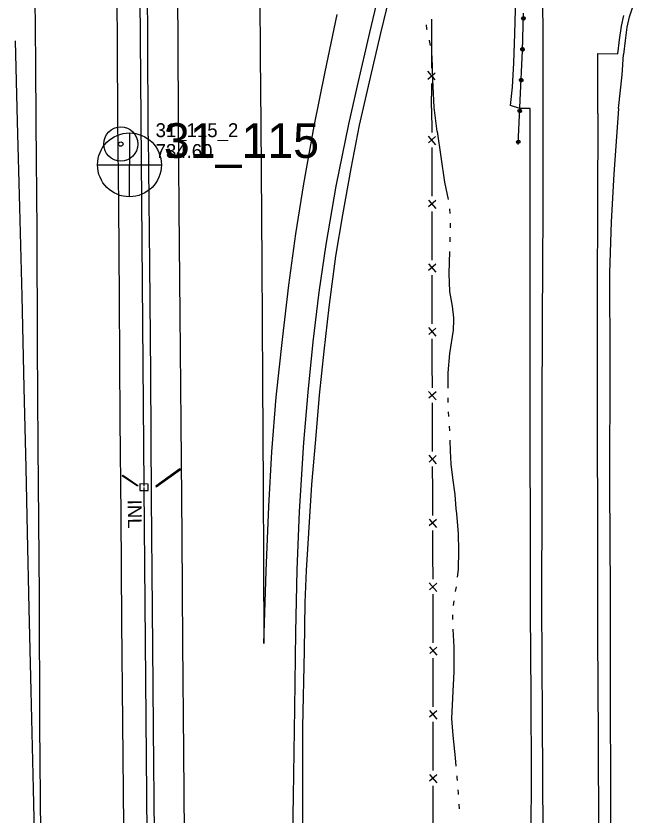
# Model space of a CAD drawing. Extents: x 589250 to 1188077, y 162953 to 363065.
# Drawn here: x 594234.9 to 594501.1, y 163326.4 to 163671.3 of the extents above; entities that cross this region are included whole.
import ezdxf

# ---------------------------------------------------------------- set-up
doc = ezdxf.new("R2010")
doc.units = 0
for name, color, linetype in [('E_BMGRD_P', 7, 'Continuous'), ('E_DRN', 7, 'Continuous'), ('E_DRN_Pipe', 7, 'Continuous'), ('E_DRN_SS_UG', 7, 'Continuous'), ('E_DRN_Text', 7, 'Continuous'), ('E_FEN_P', 7, 'Continuous'), ('E_MAP_PassPoints', 7, 'Continuous'), ('E_MAP_PhotoCenter', 7, 'Continuous'), ('E_RDWY', 7, 'Continuous'), ('E_RDWY_C_and_G', 7, 'Continuous'), ('E_RDWY_Gravel', 7, 'Continuous'), ('E_WAL', 7, 'Continuous'), ('E_WTR_FlowLine', 7, 'Continuous')]:
    doc.layers.add(name, color=color, linetype=linetype)

msp = doc.modelspace()

# ---------------------------------------------------------------- linework, layer by layer
at = {"layer": 'E_BMGRD_P'}
for p, q in [((594453.45, 163656.3), (594453.89, 163672.54)), ((594452.47, 163634.96), (594453.45, 163656.3)), ((594451.59, 163615.87), (594452.47, 163634.96))]:
    msp.add_line(p, q, dxfattribs=at)
for centre, major_axis, ratio in [((594453.83, 163670.24), (0.072, 0.773), 0.973544), ((594453.83, 163670.24), (0.036, 0.389), 0.973544), ((594453.47, 163656.92), (0.072, 0.773), 0.973544), ((594453.47, 163656.92), (0.036, 0.389), 0.973544), ((594452.87, 163643.61), (0.082, 0.772), 0.973528), ((594452.87, 163643.61), (0.041, 0.389), 0.973528), ((594452.26, 163630.3), (0.04, 0.775), 0.973625), ((594452.26, 163630.3), (0.02, 0.39), 0.973625), ((594451.64, 163616.98), (0.04, 0.775), 0.973625), ((594451.64, 163616.98), (0.02, 0.39), 0.973625)]:
    msp.add_ellipse(centre, major_axis=major_axis, ratio=ratio, dxfattribs=at)
at = {"layer": 'E_DRN'}
for p, q in [((594305.64, 163475.78), (594295.18, 163468.3)), ((594295.35, 163468.06), (594305.81, 163475.54)), ((594305.81, 163475.54), (594305.64, 163475.78)), ((594280.75, 163472.86), (594280.96, 163473.17)), ((594287.27, 163468.35), (594280.75, 163472.86)), ((594280.96, 163473.17), (594287.49, 163468.66)), ((594287.49, 163468.66), (594287.27, 163468.35)), ((594288.37, 163469.32), (594288.35, 163466.5)), ((594288.35, 163466.5), (594291.91, 163466.48)), ((594291.93, 163469.3), (594288.37, 163469.32)), ((594291.91, 163466.48), (594291.93, 163469.3)), ((594295.18, 163468.3), (594295.35, 163468.06))]:
    msp.add_line(p, q, dxfattribs=at)
at = {"layer": 'E_DRN_Pipe'}
msp.add_line((594290.24, 163468.34), (594287.83, 163766.25), dxfattribs=at)
at = {"layer": 'E_DRN_SS_UG'}
msp.add_line((594292.18, 163228.05), (594290.25, 163467.73), dxfattribs=at)
at = {"layer": 'E_FEN_P'}
for p, q in [((594414.35, 163659.36), (594414.39, 163669.98)), ((594414.31, 163648.74), (594414.35, 163659.36)), ((594412.55, 163643.97), (594415.72, 163646.74)), ((594415.77, 163643.79), (594412.57, 163647.5)), ((594414.24, 163631.54), (594414.28, 163642.16)), ((594414.24, 163631.54), (594414.26, 163621.03)), ((594412.79, 163619.41), (594415.98, 163615.75)), ((594415.98, 163619.24), (594412.86, 163616.48)), ((594414.27, 163614.52), (594414.28, 163604)), ((594414.28, 163604), (594414.3, 163593.49)), ((594412.83, 163591.86), (594416.02, 163588.21)), ((594416.02, 163591.7), (594412.9, 163588.94)), ((594414.31, 163586.98), (594414.32, 163576.46)), ((594414.32, 163576.46), (594414.34, 163565.94)), ((594412.87, 163564.32), (594416.06, 163560.66)), ((594416.06, 163564.16), (594412.94, 163561.4)), ((594414.35, 163559.43), (594414.36, 163548.92)), ((594414.36, 163548.92), (594414.38, 163538.4)), ((594412.91, 163536.78), (594416.1, 163533.12)), ((594416.1, 163536.62), (594412.98, 163533.86)), ((594414.39, 163531.89), (594414.4, 163521.37)), ((594414.4, 163521.37), (594414.42, 163510.86)), ((594412.95, 163509.23), (594416.15, 163505.58)), ((594416.14, 163509.08), (594413.02, 163506.31)), ((594414.44, 163504.35), (594414.47, 163493.83)), ((594414.47, 163493.83), (594414.51, 163483.32)), ((594413.04, 163481.69), (594416.24, 163478.04)), ((594416.23, 163481.54), (594413.12, 163478.77)), ((594414.53, 163476.81), (594414.57, 163466.29)), ((594414.57, 163466.29), (594414.6, 163455.77)), ((594413.14, 163454.15), (594416.34, 163450.5)), ((594416.33, 163453.99), (594413.21, 163451.23)), ((594414.63, 163449.26), (594414.66, 163438.75)), ((594414.66, 163438.75), (594414.7, 163428.23)), ((594413.23, 163426.61), (594416.43, 163422.96)), ((594416.42, 163426.45), (594413.31, 163423.69)), ((594414.72, 163421.72), (594414.76, 163411.21)), ((594414.76, 163411.21), (594414.79, 163400.69)), ((594413.32, 163399.07), (594416.53, 163395.41)), ((594416.51, 163398.91), (594413.4, 163396.14)), ((594414.81, 163394.18), (594414.82, 163392.03)), ((594414.82, 163392.03), (594414.81, 163383.66)), ((594414.81, 163383.66), (594414.8, 163373.15)), ((594413.33, 163371.53), (594416.52, 163367.87)), ((594416.52, 163371.36), (594413.39, 163368.61)), ((594414.8, 163366.64), (594414.79, 163356.12)), ((594414.79, 163356.12), (594414.78, 163345.61)), ((594413.31, 163343.99), (594416.49, 163340.32)), ((594416.49, 163343.82), (594413.37, 163341.06)), ((594414.77, 163339.1), (594414.76, 163328.58)), ((594414.76, 163328.58), (594414.75, 163318.06))]:
    msp.add_line(p, q, dxfattribs=at)
at = {"layer": 'E_MAP_PassPoints'}
for radius in [7.38, 7.38, 0.945, 0.945]:
    msp.add_circle((594280.12, 163616.03), radius, dxfattribs=at)
at = {"layer": 'E_MAP_PhotoCenter'}
for p, q in [((594283.8, 163620.85), (594283.74, 163593.44)), ((594283.8, 163620.85), (594283.74, 163593.44)), ((594270.12, 163607.04), (594297.57, 163607.03)), ((594270.12, 163607.04), (594297.57, 163607.03))]:
    msp.add_line(p, q, dxfattribs=at)
msp.add_circle((594283.85, 163607.05), 13.78, dxfattribs=at)
msp.add_circle((594283.85, 163607.05), 13.78, dxfattribs=at)
at = {"layer": 'E_RDWY'}
for p, q in [((594243.43, 163651.05), (594242.91, 163722.33)), ((594462.32, 163661.6), (594461.99, 163708.93)), ((594278.3, 163691.52), (594278.52, 163658.51)), ((594304.91, 163660.08), (594304.72, 163686.61)), ((594340.01, 163684.36), (594340.23, 163654.22)), ((594392.07, 163684.04), (594387.4, 163664.24)), ((594368.24, 163647.18), (594373.44, 163671.98)), ((594387.4, 163664.24), (594382.15, 163641.12)), ((594234.48, 163660.59), (594235.36, 163625.79)), ((594305.02, 163626.63), (594304.91, 163660.08)), ((594462.44, 163631.35), (594462.32, 163661.6)), ((594278.52, 163658.51), (594278.72, 163626.22)), ((594340.23, 163654.22), (594340.5, 163624.81)), ((594485.91, 163655.06), (594494.66, 163654.95)), ((594485.94, 163629.23), (594485.91, 163655.06)), ((594243.66, 163624.98), (594243.43, 163651.05)), ((594363.57, 163623.71), (594368.24, 163647.18)), ((594382.15, 163641.12), (594378.31, 163624.62)), ((594462.32, 163587.41), (594462.44, 163631.35)), ((594485.94, 163629.23), (594485.86, 163589.14)), ((594235.36, 163625.79), (594236.36, 163588.68)), ((594278.72, 163626.22), (594279.11, 163589.99)), ((594305.34, 163588.07), (594305.02, 163626.63)), ((594244, 163578.72), (594243.66, 163624.98)), ((594340.5, 163624.81), (594340.94, 163564.46)), ((594359.11, 163598.8), (594363.57, 163623.71)), ((594378.31, 163624.62), (594372.92, 163597.82)), ((594355.64, 163577.24), (594359.11, 163598.8)), ((594372.92, 163597.82), (594368.6, 163572.74)), ((594236.36, 163588.68), (594237.35, 163550.36)), ((594279.11, 163589.99), (594279.36, 163549.19)), ((594305.79, 163542.48), (594305.34, 163588.07)), ((594462.11, 163539.75), (594462.32, 163587.41)), ((594485.86, 163589.14), (594485.67, 163552.84)), ((594244.2, 163529.33), (594244, 163578.72)), ((594352.59, 163555.05), (594355.64, 163577.24)), ((594368.6, 163572.74), (594365.59, 163552.12)), ((594340.94, 163564.46), (594341.21, 163513.86)), ((594349.83, 163531.63), (594352.59, 163555.05)), ((594485.67, 163552.84), (594485.7, 163491.1)), ((594237.35, 163550.36), (594238.32, 163510.92)), ((594365.59, 163552.12), (594362.97, 163530.62)), ((594279.36, 163549.19), (594279.76, 163496.89)), ((594306.19, 163495.78), (594305.79, 163542.48)), ((594461.97, 163500.1), (594462.11, 163539.75)), ((594244.43, 163485.57), (594244.2, 163529.33)), ((594347.16, 163506.72), (594349.83, 163531.63)), ((594362.97, 163530.62), (594360.76, 163508.91)), ((594341.21, 163513.86), (594341.59, 163467.65)), ((594238.32, 163510.92), (594239.16, 163476.35)), ((594360.76, 163508.91), (594358.94, 163487.21)), ((594345.31, 163483.23), (594347.16, 163506.72)), ((594461.89, 163463.28), (594461.97, 163500.1)), ((594279.76, 163496.89), (594280.06, 163455.96)), ((594306.57, 163446.44), (594306.19, 163495.78)), ((594485.7, 163491.1), (594485.83, 163453.02)), ((594358.94, 163487.21), (594357.12, 163457.4)), ((594244.97, 163421.06), (594244.43, 163485.57)), ((594344.04, 163459.62), (594345.31, 163483.23)), ((594239.16, 163476.35), (594239.7, 163448.4)), ((594341.59, 163467.65), (594341.68, 163436.51)), ((594461.85, 163418.08), (594461.89, 163463.28)), ((594342.88, 163431.62), (594344.04, 163459.62)), ((594357.12, 163457.4), (594356.06, 163432.27)), ((594280.06, 163455.96), (594280.4, 163409.79)), ((594485.83, 163453.02), (594485.88, 163403.94)), ((594239.7, 163448.4), (594240.5, 163415.58)), ((594306.85, 163400.62), (594306.57, 163446.44)), ((594341.68, 163436.51), (594341.85, 163400.41)), ((594356.06, 163432.27), (594355.5, 163405.32)), ((594341.85, 163400.41), (594342.88, 163431.62)), ((594245.24, 163365.54), (594244.97, 163421.06)), ((594240.5, 163415.58), (594241.29, 163379.98)), ((594462.02, 163367.93), (594461.85, 163418.08)), ((594280.4, 163409.79), (594280.84, 163366.35)), ((594355.5, 163405.32), (594355.01, 163372.51)), ((594485.88, 163403.94), (594486.12, 163359.87)), ((594307.26, 163353.7), (594306.85, 163400.62)), ((594241.29, 163379.98), (594242.24, 163337.77)), ((594355.01, 163372.51), (594354.46, 163334.51)), ((594462.37, 163314.24), (594462.02, 163367.93)), ((594245.69, 163314.9), (594245.24, 163365.54)), ((594280.84, 163366.35), (594281.28, 163321.71)), ((594486.12, 163359.87), (594486.29, 163316.96)), ((594307.7, 163305.07), (594307.26, 163353.7)), ((594242.24, 163337.77), (594243.36, 163290.86)), ((594354.46, 163334.51), (594353.97, 163297.98))]:
    msp.add_line(p, q, dxfattribs=at)
at = {"layer": 'E_RDWY_C_and_G'}
for p, q in [((594499.6, 163670.89), (594501.14, 163675.61)), ((594496.18, 163666.93), (594497.19, 163671.55)), ((594498.64, 163666.49), (594499.6, 163670.89)), ((594495.37, 163661.01), (594496.18, 163666.93)), ((594497.85, 163660.7), (594498.64, 163666.49)), ((594494.66, 163654.95), (594495.37, 163661.01)), ((594497.15, 163654.66), (594497.85, 163660.7))]:
    msp.add_line(p, q, dxfattribs=at)
at = {"layer": 'E_RDWY_Gravel'}
for p, q in [((594396.7, 163682.48), (594392.24, 163663.86)), ((594450.2, 163663.58), (594450.59, 163681.6)), ((594392.24, 163663.86), (594387.72, 163644.75)), ((594449.69, 163651.1), (594450.2, 163663.58)), ((594496.41, 163645.88), (594497.05, 163654.67)), ((594449.08, 163640.56), (594449.69, 163651.1)), ((594494.93, 163631.3), (594496.41, 163645.88)), ((594387.72, 163644.75), (594383.04, 163624.21)), ((594448.34, 163632.6), (594449.08, 163640.56)), ((594452.3, 163631.43), (594448.34, 163632.6)), ((594456.8, 163631.4), (594452.3, 163631.43)), ((594456.77, 163630.94), (594456.8, 163631.4)), ((594456.78, 163597.56), (594456.77, 163630.94)), ((594494.93, 163631.3), (594492.93, 163603.01)), ((594383.04, 163624.21), (594379.41, 163605.42)), ((594379.41, 163605.42), (594375.76, 163585.5)), ((594492.93, 163603.01), (594491.71, 163582.4)), ((594456.78, 163557.6), (594456.78, 163597.56)), ((594375.76, 163585.5), (594372.82, 163567.57)), ((594491.71, 163582.4), (594490.93, 163560.5)), ((594372.82, 163567.57), (594369.85, 163545.66)), ((594490.93, 163560.5), (594491.08, 163521.84)), ((594456.76, 163518.45), (594456.78, 163557.6)), ((594369.85, 163545.66), (594367.7, 163526.63)), ((594367.7, 163526.63), (594365.69, 163507.61)), ((594491.08, 163521.84), (594491.03, 163468.14)), ((594456.76, 163485.16), (594456.76, 163518.45)), ((594365.69, 163507.61), (594364.07, 163488.55)), ((594364.07, 163488.55), (594362.47, 163469.05)), ((594456.86, 163450.22), (594456.76, 163485.16)), ((594362.47, 163469.05), (594361.08, 163448.29)), ((594491.03, 163468.14), (594491.26, 163422.82)), ((594456.93, 163414.24), (594456.86, 163450.22)), ((594361.08, 163448.29), (594360.16, 163431.98)), ((594360.16, 163431.98), (594359.57, 163418.12)), ((594491.26, 163422.82), (594491.25, 163381.48)), ((594359.57, 163418.12), (594359.2, 163397.36)), ((594457.2, 163377.92), (594456.93, 163414.24)), ((594359.2, 163397.36), (594358.59, 163364.55)), ((594491.25, 163381.48), (594491.43, 163332.8)), ((594457.32, 163343.6), (594457.2, 163377.92)), ((594358.59, 163364.55), (594358.55, 163338.48)), ((594457.21, 163311.43), (594457.32, 163343.6)), ((594358.55, 163338.48), (594358.43, 163308.27)), ((594491.43, 163332.8), (594491.32, 163302.33))]:
    msp.add_line(p, q, dxfattribs=at)
at = {"layer": 'E_WAL'}
for p, q in [((594291.76, 163664.05), (594291.06, 163738.24)), ((594291.99, 163619.45), (594291.76, 163664.05)), ((594291.99, 163619.45), (594292.44, 163564.23)), ((594292.44, 163564.23), (594292.86, 163516.59)), ((594292.86, 163516.59), (594293.25, 163463.38)), ((594293.25, 163463.38), (594293.61, 163415.35)), ((594293.61, 163415.35), (594293.91, 163382.38)), ((594293.91, 163382.38), (594294.11, 163363.8)), ((594294.11, 163363.8), (594294.47, 163316.88))]:
    msp.add_line(p, q, dxfattribs=at)
at = {"layer": 'E_WTR_FlowLine'}
for p, q in [((594412.19, 163665.78), (594411.99, 163667.54)), ((594412.3, 163665.29), (594412.19, 163665.78)), ((594413.32, 163660.72), (594413.28, 163660.86)), ((594413.69, 163658.63), (594413.32, 163660.72)), ((594414.53, 163653.87), (594414.48, 163654.16)), ((594414.72, 163643.68), (594414.53, 163653.87)), ((594415.4, 163631.85), (594414.72, 163643.68)), ((594416.69, 163621.38), (594415.4, 163631.85)), ((594416.69, 163621.37), (594419.82, 163599.54)), ((594419.82, 163599.54), (594421.33, 163592.09)), ((594421.95, 163588.05), (594422.14, 163586.01)), ((594422.25, 163581.93), (594422.19, 163579.89)), ((594422.06, 163574.74), (594422.03, 163573.75)), ((594422.09, 163575.8), (594422.06, 163574.74)), ((594421.9, 163569.66), (594421.61, 163560.12)), ((594421.61, 163560.12), (594421.98, 163552.37)), ((594421.98, 163552.37), (594423.08, 163546.12)), ((594423.08, 163546.12), (594423.66, 163541.09)), ((594423.64, 163540.14), (594423.51, 163535.75)), ((594423.66, 163541.09), (594423.64, 163540.14)), ((594423.51, 163535.75), (594422.01, 163525.65)), ((594422.01, 163525.65), (594421.24, 163517.3)), ((594421.24, 163517.3), (594421.17, 163510.63)), ((594421.23, 163506.54), (594421.28, 163504.49)), ((594421.45, 163500.41), (594421.58, 163498.37)), ((594421.83, 163494.28), (594421.95, 163492.24)), ((594422.07, 163488.15), (594422.19, 163483.67)), ((594422.19, 163483.67), (594422.54, 163477.81)), ((594422.54, 163477.81), (594423.27, 163471.92)), ((594423.27, 163471.92), (594424.19, 163464.8)), ((594424.19, 163464.8), (594424.75, 163458.63)), ((594424.75, 163458.63), (594424.94, 163456.57)), ((594424.94, 163456.57), (594425.7, 163447.81)), ((594425.7, 163447.81), (594425.88, 163440.55)), ((594425.88, 163440.55), (594425.68, 163432.34)), ((594425.68, 163432.34), (594425.3, 163429.04)), ((594424.77, 163424.98), (594424.42, 163422.96)), ((594423.8, 163418.92), (594423.6, 163416.89)), ((594423.27, 163412.81), (594423.3, 163410.77)), ((594423.46, 163406.68), (594423.84, 163398.84)), ((594423.84, 163398.84), (594423.78, 163388.21)), ((594423.78, 163388.21), (594423.22, 163377.04)), ((594423.21, 163376.87), (594422.78, 163368.15)), ((594423.22, 163377.04), (594423.21, 163376.87)), ((594422.78, 163368.15), (594423.34, 163360.78)), ((594423.34, 163360.78), (594424.41, 163351.08)), ((594424.41, 163351.08), (594424.71, 163347.48)), ((594425.06, 163343.4), (594425.12, 163342.6)), ((594425.12, 163342.6), (594425.23, 163341.37)), ((594425.58, 163337.29), (594425.71, 163335.81)), ((594425.71, 163335.81), (594425.74, 163335.25)), ((594425.96, 163331.16), (594426.07, 163329.12))]:
    msp.add_line(p, q, dxfattribs=at)

# ---------------------------------------------------------------- texts
at = {"layer": 'E_DRN_Text'}
msp.add_text('INL', height=6, rotation=270.4919, dxfattribs=at).set_placement((594283.1, 163462.5))
at = {"layer": 'E_MAP_PassPoints'}
for s, p in [('31_115_2', (594295.12, 163619.01)), ('31_115_2', (594295.12, 163619.01)), ('734.60', (594295.12, 163610.01)), ('734.60', (594295.12, 163610.01))]:
    msp.add_text(s, height=6, dxfattribs=at).set_placement(p)
at = {"layer": 'E_MAP_PhotoCenter'}
msp.add_text('31_115', height=15, dxfattribs=at).set_placement((594298.71, 163610.03))
msp.add_text('31_115', height=15, dxfattribs=at).set_placement((594298.71, 163610.03))

doc.saveas('drawing.dxf')
